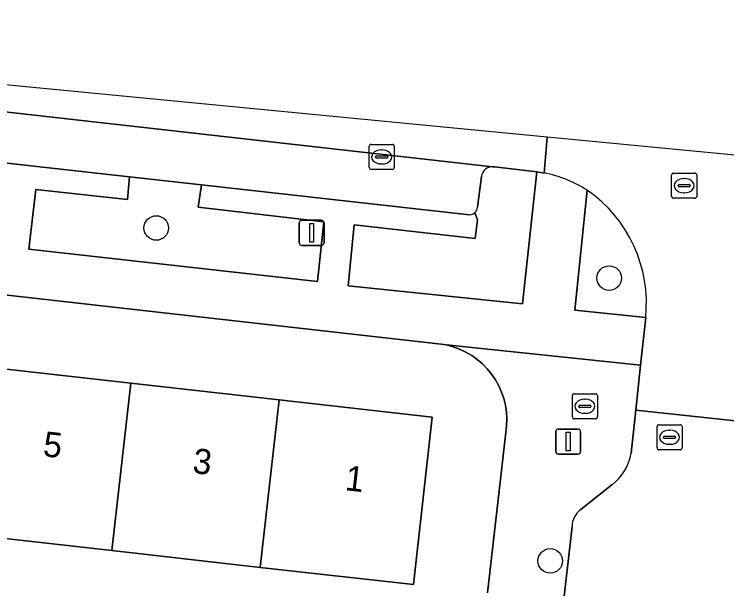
# Model space of a CAD drawing. Extents: x 161928 to 163071, y 386474 to 387428.
# Drawn here: x 162827.21 to 162855.65, y 387317.81 to 387340.72 of the extents above; entities that cross this region are included whole.
import ezdxf

# ---------------------------------------------------------------- set-up
doc = ezdxf.new("R2010")
doc.units = 0
for name, color, linetype in [('IMGEO_Boom', 7, 'Continuous'), ('IMGEO_Erf', 7, 'Continuous'), ('IMGEO_Groenvoorziening', 7, 'Continuous'), ('IMGEO_Kolk', 7, 'Continuous'), ('IMGEO_Lichtmast', 7, 'Continuous'), ('IMGEO_Pand', 7, 'Continuous'), ('IMGEO_Pand_nummerreeks', 7, 'Continuous'), ('IMGEO_Parkeervlak_open', 7, 'Continuous'), ('IMGEO_Rijbaan_lokaal_gesloten', 7, 'Continuous'), ('IMGEO_Rijbaan_lokaal_open', 7, 'Continuous'), ('IMGEO_Rioolput', 7, 'Continuous'), ('IMGEO_Voetpad_open', 7, 'Continuous')]:
    doc.layers.add(name, color=color, linetype=linetype)

msp = doc.modelspace()

# ---------------------------------------------------------------- linework, layer by layer
at = {"layer": 'IMGEO_Boom'}
for centre in [(162832.875, 387332.197), (162850.953, 387330.199), (162848.599, 387318.92)]:
    msp.add_circle(centre, 0.489, dxfattribs=at)
at = {"layer": 'IMGEO_Erf'}
for points in [[(162846.102, 387317.643), (162846.826, 387324.04), (162846.859, 387324.312), (162846.867, 387324.585), (162846.851, 387324.858), (162846.811, 387325.128), (162846.747, 387325.394), (162846.659, 387325.653), (162846.548, 387325.903), (162846.416, 387326.143), (162846.263, 387326.369), (162846.09, 387326.581), (162845.898, 387326.777), (162845.691, 387326.954), (162845.468, 387327.113), (162845.231, 387327.251), (162844.984, 387327.367), (162844.727, 387327.461), (162844.463, 387327.531), (162844.248, 387327.57), (162796.547, 387332.953)], [(162825.934, 387326.669), (162831.857, 387326.003), (162837.779, 387325.337), (162843.89, 387324.649), (162843.139, 387317.976), (162837.029, 387318.663), (162831.107, 387319.33), (162825.184, 387319.996)]]:
    msp.add_lwpolyline(points, dxfattribs=at)
at = {"layer": 'IMGEO_Groenvoorziening'}
for points in [[(162848.066, 387334.441), (162846.38, 387334.631), (162846.301, 387334.64)], [(162845.597, 387332.808), (162845.694, 387332.519), (162845.604, 387331.778), (162840.774, 387332.319), (162840.531, 387329.889), (162847.495, 387329.169), (162848.066, 387334.441)], [(162845.854, 387334.254), (162845.694, 387333.028)], [(162850.078, 387333.703), (162849.586, 387328.924), (162852.41, 387328.632)]]:
    msp.add_lwpolyline(points, dxfattribs=at)
msp.add_lwpolyline([(162834.676, 387333.921), (162831.811, 387334.234), (162831.733, 387333.335), (162828.067, 387333.738), (162827.796, 387331.346), (162839.308, 387330.069), (162839.565, 387332.448), (162834.546, 387333.028)], close=True, dxfattribs=at)
for centre, radius, start, end in [((162846.291, 387334.2), 0.44, 88.7014, 172.9221), ((162846.95, 387329.193), 5.489, 354.1372, 55.2554), ((162845.388, 387333.031), 0.306, 313.0573, 359.3565)]:
    msp.add_arc(centre, radius, start, end, dxfattribs=at)
at = {"layer": 'IMGEO_Kolk'}
for p, q in [((162841.374, 387334.605), (162841.374, 387335.457)), ((162841.449, 387335.531), (162842.301, 387335.531)), ((162842.375, 387335.457), (162842.375, 387334.605)), ((162841.862, 387335.311), (162841.887, 387335.311)), ((162841.633, 387335.025), (162841.633, 387335.037)), ((162842.071, 387334.988), (162841.673, 387334.988)), ((162841.676, 387335.074), (162842.074, 387335.074)), ((162842.117, 387335.037), (162842.117, 387335.025)), ((162841.885, 387334.751), (162841.86, 387334.751)), ((162842.301, 387334.531), (162841.449, 387334.531)), ((162849.484, 387324.659), (162849.484, 387325.511)), ((162849.559, 387325.585), (162850.411, 387325.585)), ((162850.485, 387325.511), (162850.485, 387324.659)), ((162849.972, 387325.365), (162849.997, 387325.365)), ((162849.743, 387325.079), (162849.743, 387325.091)), ((162850.181, 387325.042), (162849.783, 387325.042)), ((162849.786, 387325.128), (162850.184, 387325.128)), ((162850.227, 387325.091), (162850.227, 387325.079)), ((162849.995, 387324.805), (162849.97, 387324.805)), ((162850.411, 387324.585), (162849.559, 387324.585))]:
    msp.add_line(p, q, dxfattribs=at)
for points in [[(162841.374, 387334.605), (162841.374, 387335.457)], [(162841.449, 387335.531), (162842.301, 387335.531)], [(162842.375, 387335.457), (162842.375, 387334.605)], [(162842.301, 387334.531), (162841.449, 387334.531)], [(162849.484, 387324.659), (162849.484, 387325.511)], [(162849.559, 387325.585), (162850.411, 387325.585)], [(162850.485, 387325.511), (162850.485, 387324.659)], [(162850.411, 387324.585), (162849.559, 387324.585)]]:
    msp.add_lwpolyline(points, dxfattribs=at)
for centre, radius, start, end in [((162841.451, 387335.455), 0.0765, 91.552, 178.448), ((162841.451, 387335.455), 0.0765, 91.552, 178.448), ((162842.299, 387335.455), 0.0765, 1.552, 88.448), ((162842.299, 387335.455), 0.0765, 1.552, 88.448), ((162841.673, 387335.034), 0.0403, 85.8775, 175.7526), ((162841.67, 387335.024), 0.0366, 178.938, 274.7102), ((162842.074, 387335.031), 0.043, 264.8664, 352.4533), ((162842.078, 387335.036), 0.0386, 1.7309, 96.639), ((162841.451, 387334.607), 0.0765, 181.552, 268.448), ((162841.451, 387334.607), 0.0765, 181.552, 268.448), ((162842.299, 387334.607), 0.0765, 271.552, 358.448), ((162842.299, 387334.607), 0.0765, 271.552, 358.448), ((162849.561, 387325.509), 0.0765, 91.552, 178.448), ((162849.561, 387325.509), 0.0765, 91.552, 178.448), ((162850.409, 387325.509), 0.0765, 1.552, 88.448), ((162850.409, 387325.509), 0.0765, 1.552, 88.448), ((162849.783, 387325.088), 0.0403, 85.8775, 175.7526), ((162849.78, 387325.078), 0.0366, 178.938, 274.7102), ((162850.184, 387325.085), 0.043, 264.8664, 352.4533), ((162850.188, 387325.09), 0.0386, 1.7309, 96.639), ((162849.561, 387324.661), 0.0765, 181.552, 268.448), ((162849.561, 387324.661), 0.0765, 181.552, 268.448), ((162850.409, 387324.661), 0.0765, 271.552, 358.448), ((162850.409, 387324.661), 0.0765, 271.552, 358.448)]:
    msp.add_arc(centre, radius, start, end, dxfattribs=at)
for centre, major_axis, ratio, start_param, end_param in [((162841.861, 387335.031), (-0.387, 0.002), 0.722429, 4.712389, 7.853982), ((162841.886, 387335.031), (-0.39, 0.002), 0.717154, 1.570796, 4.712389), ((162849.971, 387325.085), (-0.387, 0.002), 0.722429, 4.712389, 7.853982), ((162849.996, 387325.085), (-0.39, 0.002), 0.717154, 1.570796, 4.712389)]:
    msp.add_ellipse(centre, major_axis=major_axis, ratio=ratio, start_param=start_param, end_param=end_param, dxfattribs=at)
at = {"layer": 'IMGEO_Lichtmast'}
for p, q in [((162838.582, 387331.603), (162838.582, 387332.403)), ((162838.582, 387332.403), (162838.582, 387331.603)), ((162838.682, 387332.503), (162839.472, 387332.503)), ((162839.472, 387332.503), (162838.682, 387332.503)), ((162839.572, 387332.403), (162839.572, 387331.603)), ((162839.572, 387331.603), (162839.572, 387332.403)), ((162839.472, 387331.503), (162838.682, 387331.503)), ((162838.682, 387331.503), (162839.472, 387331.503)), ((162848.822, 387323.278), (162848.822, 387324.078)), ((162848.822, 387324.078), (162848.822, 387323.278)), ((162848.922, 387324.178), (162849.712, 387324.178)), ((162849.712, 387324.178), (162848.922, 387324.178)), ((162849.812, 387324.078), (162849.812, 387323.278)), ((162849.812, 387323.278), (162849.812, 387324.078)), ((162849.712, 387323.178), (162848.922, 387323.178)), ((162848.922, 387323.178), (162849.712, 387323.178))]:
    msp.add_line(p, q, dxfattribs=at)
for points in [[(162839.002, 387332.378), (162839.152, 387332.378), (162839.152, 387331.628), (162839.002, 387331.628), (162839.002, 387332.378)], [(162849.242, 387324.053), (162849.392, 387324.053), (162849.392, 387323.303), (162849.242, 387323.303), (162849.242, 387324.053)]]:
    msp.add_lwpolyline(points, dxfattribs=at)
for centre, start, end in [((162838.682, 387332.403), 90, 180), ((162838.682, 387332.403), 90, 180), ((162839.472, 387332.403), 0, 90), ((162839.472, 387332.403), 360, 90), ((162838.682, 387331.603), 180, 270), ((162838.682, 387331.603), 180, 270), ((162839.472, 387331.603), 270, 0), ((162839.472, 387331.603), 270, 0), ((162848.922, 387324.078), 90, 180), ((162848.922, 387324.078), 90, 180), ((162849.712, 387324.078), 0, 90), ((162849.712, 387324.078), 360, 90), ((162848.922, 387323.278), 180, 270), ((162848.922, 387323.278), 180, 270), ((162849.712, 387323.278), 270, 0), ((162849.712, 387323.278), 270, 0)]:
    msp.add_arc(centre, 0.1, start, end, dxfattribs=at)
at = {"layer": 'IMGEO_Pand'}
for points in [[(162825.184, 387319.996), (162831.107, 387319.33), (162831.857, 387326.003), (162825.934, 387326.669)], [(162831.107, 387319.33), (162837.029, 387318.663), (162837.779, 387325.337), (162831.857, 387326.003)], [(162837.029, 387318.663), (162843.139, 387317.976), (162843.89, 387324.649), (162837.779, 387325.337)]]:
    msp.add_lwpolyline(points, close=True, dxfattribs=at)
at = {"layer": 'IMGEO_Parkeervlak_open'}
for points in [[(162846.301, 387334.64), (162804.54, 387339.341)], [(162798.041, 387338.016), (162798.396, 387337.973), (162806.027, 387337.108), (162808.48, 387336.836), (162820.045, 387335.561), (162823.102, 387335.213), (162831.811, 387334.234), (162834.676, 387333.921), (162845.384, 387332.726)], [(162845.694, 387333.028), (162845.854, 387334.254)]]:
    msp.add_lwpolyline(points, dxfattribs=at)
for centre, radius, start, end in [((162846.291, 387334.2), 0.44, 88.7014, 172.9221), ((162845.388, 387333.031), 0.306, 313.0573, 359.3565), ((162845.39, 387333.029), 0.303, 268.9488, 313.1623)]:
    msp.add_arc(centre, radius, start, end, dxfattribs=at)
at = {"layer": 'IMGEO_Rijbaan_lokaal_gesloten'}
msp.add_lwpolyline([(162848.48, 387335.824), (162799.971, 387340.493), (162798.079, 387340.721), (162798.005, 387340.073), (162804.54, 387339.341), (162846.301, 387334.64), (162846.38, 387334.631), (162848.066, 387334.441), (162848.352, 387334.39)], close=True, dxfattribs=at)
at = {"layer": 'IMGEO_Rijbaan_lokaal_open'}
for points in [[(162864.526, 387334.28), (162854.301, 387335.264), (162848.48, 387335.824), (162848.352, 387334.39)], [(162852.41, 387328.632), (162852.208, 387326.721), (162852.02, 387324.934), (162856.86, 387324.411), (162857.062, 387326.178), (162857.26, 387327.917)], [(162849.639, 387258.908), (162850.026, 387262.503), (162850.042, 387262.656), (162850.673, 387268.578), (162853.961, 387299.439), (162856.51, 387321.318), (162856.723, 387323.207), (162856.86, 387324.411), (162852.02, 387324.934), (162851.862, 387323.467), (162851.828, 387323.211)], [(162851.063, 387321.947), (162849.831, 387320.98)], [(162849.472, 387320.284), (162848.124, 387308.553), (162847.672, 387304.643), (162846.834, 387297.386), (162841.436, 387250), (162840.653, 387242.992), (162840.304, 387239.87), (162840.225, 387239.155), (162838.308, 387221.928), (162837.666, 387216.162), (162836.99, 387210.145), (162836.306, 387204.014), (162835.571, 387197.313), (162834.54, 387188.116), (162841.421, 387187.306), (162842.374, 387195.696), (162844.855, 387216.204), (162845.568, 387221.889), (162846.274, 387228.508), (162847.414, 387238.689), (162847.838, 387242.469), (162848.681, 387250), (162849.639, 387258.908)]]:
    msp.add_lwpolyline(points, dxfattribs=at)
for centre, radius, start, end in [((162847.384, 387329.445), 5.039, 57.6727, 78.9192), ((162846.95, 387329.193), 5.489, 354.1372, 55.2554), ((162849.786, 387323.583), 2.076, 307.9675, 349.6661), ((162850.313, 387320.291), 0.841, 124.9824, 180.4479)]:
    msp.add_arc(centre, radius, start, end, dxfattribs=at)
at = {"layer": 'IMGEO_Rioolput'}
for p, q in [((162853.447, 387333.459), (162853.447, 387334.311)), ((162853.522, 387334.385), (162854.374, 387334.385)), ((162854.448, 387334.311), (162854.448, 387333.459)), ((162853.935, 387334.165), (162853.96, 387334.165)), ((162853.706, 387333.879), (162853.706, 387333.891)), ((162854.144, 387333.842), (162853.746, 387333.842)), ((162853.749, 387333.928), (162854.147, 387333.928)), ((162854.19, 387333.891), (162854.19, 387333.879)), ((162853.958, 387333.605), (162853.933, 387333.605)), ((162854.374, 387333.385), (162853.522, 387333.385)), ((162852.937, 387324.35), (162853.789, 387324.35)), ((162852.862, 387323.424), (162852.862, 387324.276)), ((162853.35, 387324.13), (162853.375, 387324.13)), ((162853.863, 387324.276), (162853.863, 387323.424)), ((162853.121, 387323.844), (162853.121, 387323.856)), ((162853.559, 387323.807), (162853.161, 387323.807)), ((162853.164, 387323.893), (162853.562, 387323.893)), ((162853.605, 387323.856), (162853.605, 387323.844)), ((162853.373, 387323.57), (162853.348, 387323.57)), ((162853.789, 387323.35), (162852.937, 387323.35))]:
    msp.add_line(p, q, dxfattribs=at)
for points in [[(162853.447, 387333.459), (162853.447, 387334.311)], [(162853.522, 387334.385), (162854.374, 387334.385)], [(162854.448, 387334.311), (162854.448, 387333.459)], [(162854.374, 387333.385), (162853.522, 387333.385)], [(162852.937, 387324.35), (162853.789, 387324.35)], [(162852.862, 387323.424), (162852.862, 387324.276)], [(162853.863, 387324.276), (162853.863, 387323.424)], [(162853.789, 387323.35), (162852.937, 387323.35)]]:
    msp.add_lwpolyline(points, dxfattribs=at)
for centre, radius, start, end in [((162853.524, 387334.309), 0.0765, 91.552, 178.448), ((162853.524, 387334.309), 0.0765, 91.552, 178.448), ((162854.372, 387334.309), 0.0765, 1.552, 88.448), ((162854.372, 387334.309), 0.0765, 1.552, 88.448), ((162853.746, 387333.888), 0.0403, 85.8775, 175.7526), ((162853.743, 387333.878), 0.0366, 178.938, 274.7102), ((162854.147, 387333.885), 0.043, 264.8664, 352.4533), ((162854.151, 387333.89), 0.0386, 1.7309, 96.639), ((162853.524, 387333.461), 0.0765, 181.552, 268.448), ((162853.524, 387333.461), 0.0765, 181.552, 268.448), ((162854.372, 387333.461), 0.0765, 271.552, 358.448), ((162854.372, 387333.461), 0.0765, 271.552, 358.448), ((162852.939, 387324.274), 0.0765, 91.552, 178.448), ((162852.939, 387324.274), 0.0765, 91.552, 178.448), ((162853.787, 387324.274), 0.0765, 1.552, 88.448), ((162853.787, 387324.274), 0.0765, 1.552, 88.448), ((162853.161, 387323.853), 0.0403, 85.8775, 175.7526), ((162853.158, 387323.843), 0.0366, 178.938, 274.7102), ((162853.562, 387323.85), 0.043, 264.8664, 352.4533), ((162853.566, 387323.855), 0.0386, 1.7309, 96.639), ((162852.939, 387323.426), 0.0765, 181.552, 268.448), ((162852.939, 387323.426), 0.0765, 181.552, 268.448), ((162853.787, 387323.426), 0.0765, 271.552, 358.448), ((162853.787, 387323.426), 0.0765, 271.552, 358.448)]:
    msp.add_arc(centre, radius, start, end, dxfattribs=at)
for centre, major_axis, ratio, start_param, end_param in [((162853.934, 387333.885), (-0.387, 0.002), 0.722429, 4.712389, 7.853982), ((162853.959, 387333.885), (-0.39, 0.002), 0.717154, 1.570796, 4.712389), ((162853.349, 387323.85), (-0.387, 0.002), 0.722429, 4.712389, 7.853982), ((162853.374, 387323.85), (-0.39, 0.002), 0.717154, 1.570796, 4.712389)]:
    msp.add_ellipse(centre, major_axis=major_axis, ratio=ratio, start_param=start_param, end_param=end_param, dxfattribs=at)
at = {"layer": 'IMGEO_Voetpad_open'}
for points in [[(162797.359, 387340.156), (162795.998, 387340.226), (162795.402, 387334.947), (162791.225, 387335.406), (162791.007, 387333.562), (162796.547, 387332.953), (162844.248, 387327.57), (162844.463, 387327.531), (162852.208, 387326.721), (162852.41, 387328.632), (162849.586, 387328.924), (162850.078, 387333.703)], [(162845.384, 387332.726), (162834.676, 387333.921), (162834.546, 387333.028), (162839.565, 387332.448), (162839.308, 387330.069), (162827.796, 387331.346), (162828.067, 387333.738), (162831.733, 387333.335), (162831.811, 387334.234), (162823.102, 387335.213)], [(162848.352, 387334.39), (162848.066, 387334.441), (162847.495, 387329.169), (162840.531, 387329.889), (162840.774, 387332.319), (162845.604, 387331.778), (162845.694, 387332.519), (162845.597, 387332.808)], [(162851.828, 387323.211), (162851.862, 387323.467), (162852.02, 387324.934), (162852.208, 387326.721), (162844.463, 387327.531), (162844.727, 387327.461), (162844.984, 387327.367), (162845.231, 387327.251), (162845.468, 387327.113), (162845.691, 387326.954), (162845.898, 387326.777), (162846.09, 387326.581), (162846.263, 387326.369), (162846.416, 387326.143), (162846.548, 387325.903), (162846.659, 387325.653), (162846.747, 387325.394), (162846.811, 387325.128), (162846.851, 387324.858), (162846.867, 387324.585), (162846.859, 387324.312), (162846.826, 387324.04), (162846.102, 387317.643)], [(162849.831, 387320.98), (162851.063, 387321.947)], [(162846.834, 387297.386), (162847.672, 387304.643), (162847.198, 387304.695), (162847.662, 387308.603), (162848.124, 387308.553), (162849.472, 387320.284)]]:
    msp.add_lwpolyline(points, dxfattribs=at)
for centre, radius, start, end in [((162847.384, 387329.445), 5.039, 57.6727, 78.9192), ((162845.39, 387333.029), 0.303, 268.9488, 313.1623), ((162849.786, 387323.583), 2.076, 307.9675, 349.6661), ((162850.313, 387320.291), 0.841, 124.9824, 180.4479)]:
    msp.add_arc(centre, radius, start, end, dxfattribs=at)

# ---------------------------------------------------------------- texts
at = {"layer": 'IMGEO_Pand_nummerreeks'}
for s, p in [('5', (162828.326, 387323.099)), ('3', (162834.296, 387322.428)), ('1', (162840.378, 387321.743))]:
    msp.add_text(s, height=1, rotation=353.5807, dxfattribs=at).set_placement(p)

doc.saveas('drawing.dxf')
